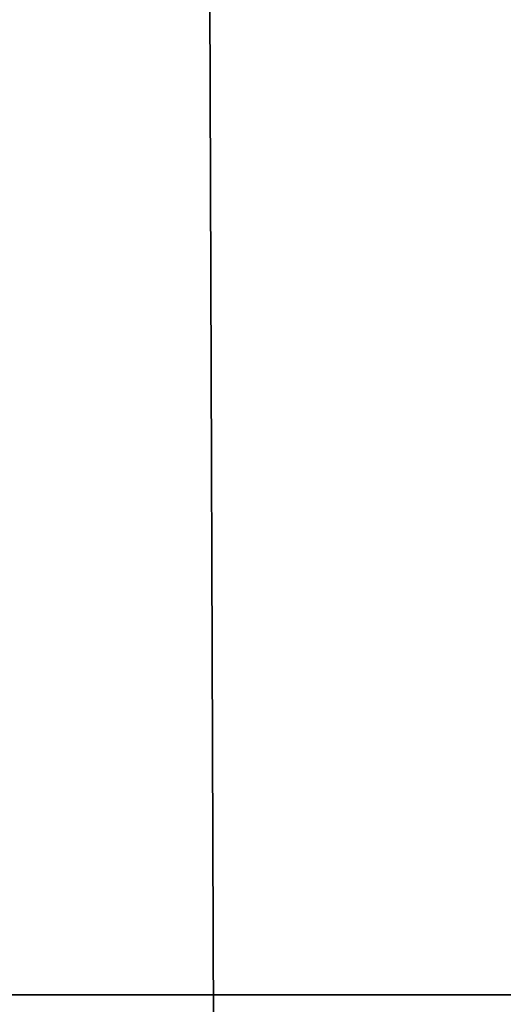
# Model space of a CAD drawing. Header units: millimetres. Extents: x -275 to 275, y -678 to 20.
# Tile 407 of 544: x -2.196 to -2.059, y -41.713 to -41.434. Entities that reach past the tile are written whole.
import ezdxf

# ---------------------------------------------------------------- set-up
doc = ezdxf.new("R2010")
doc.units = ezdxf.units.MM
doc.header["$LTSCALE"] = 65.185185
for name, color, linetype in [('237', 7, 'CONTINUOUS'), ('362', 7, 'CONTINUOUS'), ('375', 7, 'CONTINUOUS'), ('450', 7, 'CONTINUOUS'), ('451', 7, 'CONTINUOUS'), ('566', 7, 'CONTINUOUS'), ('568', 7, 'CONTINUOUS')]:
    doc.layers.add(name, color=color, linetype=linetype)

msp = doc.modelspace()

# ---------------------------------------------------------------- linework, layer by layer
at = {"layer": '237', "linetype": 'CONTINUOUS'}
for points in [[(-2.02482, -74.85131, -2.96229), (-2.2, -25, -1.35), (-2.63505, -74.85131, -1.35), (-2.02482, -74.85131, -2.96229)], [(-1.87094, -25.60872, -2.45872), (-2.2, -25, -1.35), (-2.02482, -74.85131, -2.96229), (-1.87094, -25.60872, -2.45872)]]:
    msp.add_3dface(points, dxfattribs=at)
at = {"layer": '362', "linetype": 'CONTINUOUS'}
for points in [[(-2, -74.7, 19.85), (-2, 0, 19.85), (-4.05721, -6.35388, 19.03355), (-2, -74.7, 19.85)], [(-2, -74.7, 19.85), (-4.05721, -6.35388, 19.03355), (-4.12132, -74.7, 18.97132), (-2, -74.7, 19.85)]]:
    msp.add_3dface(points, dxfattribs=at)
at = {"layer": '375', "linetype": 'CONTINUOUS'}
for points in [[(-2, -41.71041, -6.15), (-2.34238, -71.5, -6.28562), (-2.35355, -41.71041, -6.29645), (-2, -41.71041, -6.15)], [(-2, -71.5, -6.15), (-2.34238, -71.5, -6.28562), (-2, -41.71041, -6.15), (-2, -71.5, -6.15)]]:
    msp.add_3dface(points, dxfattribs=at)
at = {"layer": '450', "linetype": 'CONTINUOUS'}
msp.add_3dface([(-2, -41.71041, -6.15), (-2.35355, -41.71041, -6.29645), (-2.30598, -38.59628, -6.15), (-2, -41.71041, -6.15)], dxfattribs=at)
at = {"layer": '451', "linetype": 'CONTINUOUS'}
msp.add_3dface([(-2, -41.71041, -6.15), (-2.30598, -38.59628, -6.15), (-1.25, -36.79967, -6.15), (-2, -41.71041, -6.15)], dxfattribs=at)
at = {"layer": '566', "linetype": 'CONTINUOUS'}
for points in [[(-2.09344, -12.78906, 15.05), (-1.90985, -11.7926, 15.84289), (-2.63505, -74.85131, 15.05), (-2.09344, -12.78906, 15.05)], [(-2.63505, -74.85131, 15.05), (-1.90985, -11.7926, 15.84289), (-2.02482, -74.85131, 16.66229), (-2.63505, -74.85131, 15.05)]]:
    msp.add_3dface(points, dxfattribs=at)
at = {"layer": '568', "linetype": 'CONTINUOUS'}
msp.add_3dface([(-2.63505, -74.85131, 15.05), (-2.33719, -40.72058, 14.80198), (-2.09344, -12.78906, 15.05), (-2.63505, -74.85131, 15.05)], dxfattribs=at)

doc.saveas('drawing.dxf')
